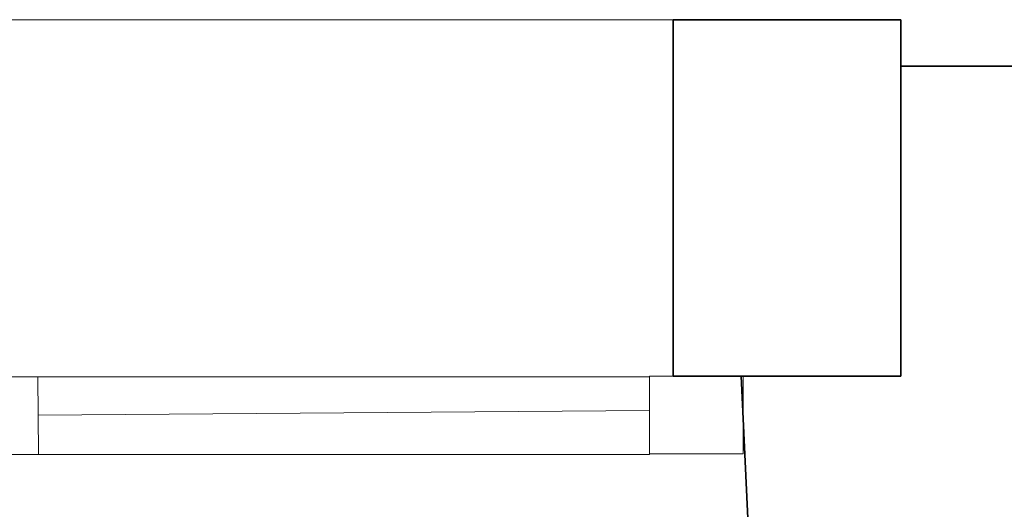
# Model space of a CAD drawing. Extents: x -223 to 557, y -138 to 606.
# Tile 322 of 347: x 274.68 to 289.39, y 360.49 to 367.8. Entities that reach past the tile are written whole.
import ezdxf

# ---------------------------------------------------------------- set-up
doc = ezdxf.new("R2010")
doc.units = 0
doc.layers.get('0').update_dxf_attribs({"lineweight": 35})
doc.layers.add('5_EG-BESTAND', color=7, linetype='Continuous', lineweight=25)
doc.layers.add('5_EG-NEU', color=7, linetype='Continuous', lineweight=25)

# ---------------------------------------------------------------- blocks, each defined once
blk = doc.blocks.new('Referenz-A07ALDUO1N', base_point=(-167.675, -99.33))
at = {"layer": '5_EG-BESTAND', "color": 0, "lineweight": 13}
blk.add_line((263.401, 367.796), (284.44, 367.796), dxfattribs=at)
at = {"layer": '5_EG-BESTAND', "color": 0, "lineweight": 35}
for p, q in [((284.44, 367.796), (287.84, 367.796)), ((284.44, 362.473), (284.44, 367.796)), ((287.84, 367.796), (287.84, 362.473)), ((287.84, 362.473), (287.84, 367.102)), ((287.84, 367.102), (310.222, 367.102)), ((287.84, 362.473), (284.44, 362.473)), ((285.791, 355.279), (285.458, 362.473)), ((285.458, 362.473), (287.84, 362.473))]:
    blk.add_line(p, q, dxfattribs=at)
at = {"layer": '5_EG-NEU', "color": 0, "lineweight": 13}
for p, q in [((263.814, 362.462), (284.087, 362.463)), ((274.946, 362.471), (274.955, 361.311)), ((284.087, 362.473), (285.487, 362.473)), ((284.087, 361.313), (284.087, 362.473)), ((284.087, 362.463), (284.087, 361.303)), ((285.487, 362.473), (285.487, 361.313)), ((274.951, 361.891), (284.087, 361.963)), ((284.087, 361.303), (263.814, 361.303)), ((264.514, 361.303), (283.387, 361.303)), ((285.487, 361.313), (284.087, 361.313))]:
    blk.add_line(p, q, dxfattribs=at)

msp = doc.modelspace()

# ---------------------------------------------------------------- block references
at = {"color": 251, "lineweight": 25, "ltscale": 0.25, "true_color": 0x585858}
msp.add_blockref('Referenz-A07ALDUO1N', (-167.675, -99.33), dxfattribs=at)

doc.saveas('drawing.dxf')
